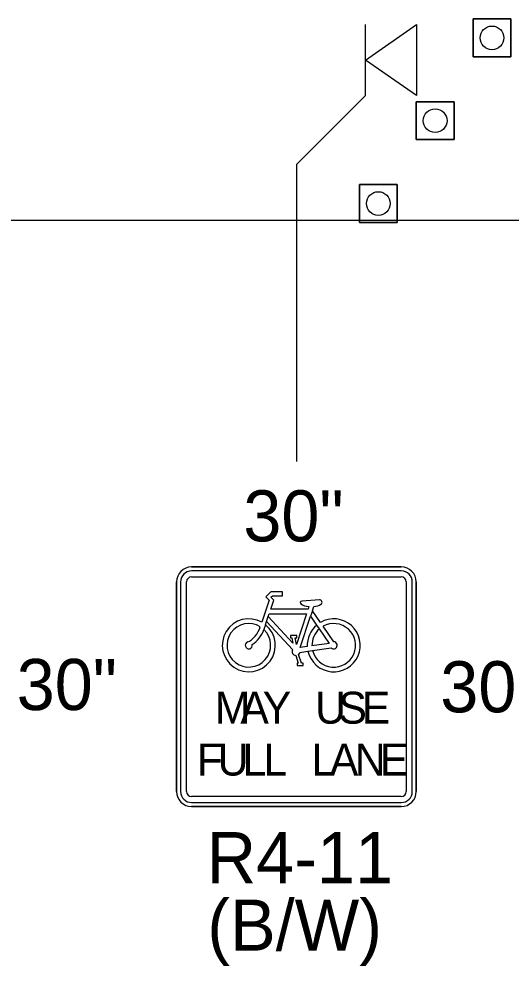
# Model space of a CAD drawing. Extents: x 99982 to 100176, y 99905 to 100011.
# Drawn here: x 100050.3 to 100050.993, y 99915.128 to 99916.463 of the extents above; entities that cross this region are included whole.
import ezdxf

# ---------------------------------------------------------------- set-up
doc = ezdxf.new("R2010")
doc.units = 0
for name, color, linetype in [('RD_ED_ShoulderPavedEdge', 7, 'Continuous'), ('TR_SN_ConstructionSigns', 7, 'Continuous'), ('TR_WZ_PortableSignMountBlk-Wht', 7, 'Continuous'), ('TR_WZ_TrafficCone', 7, 'Continuous'), ('TR_WZ_WorkZoneDetails', 7, 'Continuous')]:
    doc.layers.add(name, color=color, linetype=linetype)

msp = doc.modelspace()

# ---------------------------------------------------------------- linework, layer by layer
at = {"layer": 'RD_ED_ShoulderPavedEdge'}
msp.add_line((100040.1076, 99916.1793), (100055.45, 99916.1793), dxfattribs=at)
at = {"layer": 'TR_SN_ConstructionSigns'}
for p, q in [((100050.5435, 99915.6906), (100050.8388, 99915.6906)), ((100050.8388, 99915.6906), (100050.5435, 99915.6906)), ((100050.8388, 99915.6906), (100050.5435, 99915.6906)), ((100050.8388, 99915.6849), (100050.5435, 99915.6849)), ((100050.5224, 99915.3742), (100050.5224, 99915.6695)), ((100050.5224, 99915.6695), (100050.5224, 99915.3742)), ((100050.5224, 99915.6695), (100050.5224, 99915.3742)), ((100050.528, 99915.6695), (100050.528, 99915.3742)), ((100050.5365, 99915.3742), (100050.5365, 99915.6695)), ((100050.5435, 99915.6765), (100050.8388, 99915.6765)), ((100050.8458, 99915.6695), (100050.8458, 99915.3742)), ((100050.8543, 99915.3742), (100050.8543, 99915.6695)), ((100050.8599, 99915.6695), (100050.8599, 99915.3742)), ((100050.8599, 99915.3742), (100050.8599, 99915.6695)), ((100050.8599, 99915.3742), (100050.8599, 99915.6695)), ((100050.6552, 99915.6554), (100050.6482, 99915.6484)), ((100050.6716, 99915.6554), (100050.6552, 99915.6554)), ((100050.6716, 99915.6499), (100050.6716, 99915.6554)), ((100050.6528, 99915.6438), (100050.6425, 99915.6127)), ((100050.6482, 99915.6484), (100050.6528, 99915.6438)), ((100050.6551, 99915.6313), (100050.6592, 99915.6438)), ((100050.6553, 99915.6478), (100050.6574, 99915.6499)), ((100050.6592, 99915.6438), (100050.6553, 99915.6478)), ((100050.6574, 99915.6499), (100050.6716, 99915.6499)), ((100050.7235, 99915.6442), (100050.6987, 99915.6425)), ((100050.7077, 99915.6313), (100050.6551, 99915.6313)), ((100050.7088, 99915.6347), (100050.7077, 99915.6313)), ((100050.7138, 99915.629), (100050.7112, 99915.6211)), ((100050.7138, 99915.629), (100050.7158, 99915.6348)), ((100050.725, 99915.6125), (100050.7138, 99915.629)), ((100050.6477, 99915.6091), (100050.6492, 99915.6138)), ((100050.6492, 99915.6138), (100050.6516, 99915.6209)), ((100050.6492, 99915.6138), (100050.6859, 99915.574)), ((100050.6516, 99915.6209), (100050.6529, 99915.6247)), ((100050.6863, 99915.5833), (100050.6516, 99915.6209)), ((100050.6529, 99915.6247), (100050.7055, 99915.6247)), ((100050.7055, 99915.6247), (100050.6911, 99915.5814)), ((100050.6965, 99915.5769), (100050.7112, 99915.6211)), ((100050.7112, 99915.6211), (100050.7196, 99915.6087)), ((100050.6477, 99915.6091), (100050.6454, 99915.6023)), ((100050.7196, 99915.6087), (100050.7234, 99915.6032)), ((100050.7234, 99915.6032), (100050.7372, 99915.5829)), ((100050.7436, 99915.5851), (100050.7287, 99915.607)), ((100050.6915, 99915.594), (100050.6828, 99915.594)), ((100050.6849, 99915.5907), (100050.6863, 99915.5833)), ((100050.6911, 99915.5814), (100050.6894, 99915.5907)), ((100050.6894, 99915.5907), (100050.6915, 99915.5907)), ((100050.6915, 99915.5907), (100050.6915, 99915.594)), ((100050.7064, 99915.5783), (100050.6965, 99915.5769)), ((100050.7073, 99915.5718), (100050.7139, 99915.5728)), ((100050.7372, 99915.5829), (100050.713, 99915.5793)), ((100050.7139, 99915.5728), (100050.7402, 99915.5767)), ((100050.6902, 99915.5659), (100050.6938, 99915.5551)), ((100050.6984, 99915.5551), (100050.6943, 99915.5673)), ((100050.696, 99915.5702), (100050.7073, 99915.5718)), ((100050.6938, 99915.5551), (100050.692, 99915.5551)), ((100050.692, 99915.5551), (100050.692, 99915.5518)), ((100050.692, 99915.5518), (100050.7007, 99915.5518)), ((100050.7007, 99915.5551), (100050.6984, 99915.5551)), ((100050.7007, 99915.5518), (100050.7007, 99915.5551)), ((100050.8388, 99915.3671), (100050.5435, 99915.3671)), ((100050.5435, 99915.3587), (100050.8388, 99915.3587)), ((100050.8388, 99915.3531), (100050.5435, 99915.3531)), ((100050.5435, 99915.3531), (100050.8388, 99915.3531)), ((100050.5435, 99915.3531), (100050.8388, 99915.3531))]:
    msp.add_line(p, q, dxfattribs=at)
msp.add_lwpolyline([(100050.6828, 99915.594), (100050.6828, 99915.5907), (100050.6849, 99915.5907)], dxfattribs=at)
for centre, radius, start, end in [((100050.5435, 99915.6695), 0.0211, 90, 180), ((100050.5435, 99915.6695), 0.0211, 90, 180), ((100050.5435, 99915.6695), 0.0211, 90, 180), ((100050.5435, 99915.6695), 0.0155, 90, 180), ((100050.8388, 99915.6695), 0.0211, 0, 90), ((100050.8388, 99915.6695), 0.0211, 0, 90), ((100050.8388, 99915.6695), 0.0211, 0, 90), ((100050.8388, 99915.6695), 0.0155, 0, 90), ((100050.5435, 99915.6695), 0.00703, 90, 180), ((100050.8388, 99915.6695), 0.00703, 0, 90), ((100050.6987, 99915.6403), 0.00219, 89.3854, 243.6828), ((100050.7239, 99915.6409), 0.00329, 294.5519, 96.4128), ((100050.6241, 99915.5802), 0.0373, 60.5529, 50.868), ((100050.7437, 99915.5802), 0.0373, 192.9622, 119.9648), ((100050.6241, 99915.5802), 0.0307, 58.1532, 46.1649), ((100050.7437, 99915.5802), 0.0373, 130.0889, 182.8379), ((100050.7437, 99915.5802), 0.0307, 131.3616, 181.6359), ((100050.7437, 99915.5802), 0.0307, 193.937, 119.0598), ((100050.6241, 99915.5802), 0.00493, 105.257, 14.3233), ((100050.6907, 99915.5714), 0.00548, 151.1744, 264.8566), ((100050.7437, 99915.5802), 0.00493, 225.1095, 90.4672), ((100050.6907, 99915.5714), 0.00548, 312.0053, 347.2932), ((100050.5435, 99915.3742), 0.0211, 180, 270), ((100050.5435, 99915.3742), 0.0211, 180, 270), ((100050.5435, 99915.3742), 0.0211, 180, 270), ((100050.5435, 99915.3742), 0.0155, 180, 270), ((100050.5435, 99915.3742), 0.00703, 180, 270), ((100050.8388, 99915.3742), 0.0211, 270, 0), ((100050.8388, 99915.3742), 0.0211, 270, 0), ((100050.8388, 99915.3742), 0.0155, 270, 0), ((100050.8388, 99915.3742), 0.00703, 270, 0), ((100050.8388, 99915.3742), 0.0211, 270, 0)]:
    msp.add_arc(centre, radius, start, end, dxfattribs=at)
for centre, major_axis, ratio, start_param, end_param in [((100050.7118, 99915.6455), (-0.0186, 0), 0.588235, 0.686048, 1.410588), ((100050.7118, 99915.6455), (-0.0186, 0), 0.588235, 1.786993, 2.401245), ((100050.629, 99915.6009), (-0.0105, -0.0158), 0.413554, 0.494612, 2.170849), ((100050.629, 99915.6009), (-0.014, -0.021), 0.55814, 0.868091, 1.989998)]:
    msp.add_ellipse(centre, major_axis=major_axis, ratio=ratio, start_param=start_param, end_param=end_param, dxfattribs=at)
at = {"layer": 'TR_WZ_PortableSignMountBlk-Wht'}
msp.add_line((100050.7884, 99916.3547), (100050.7884, 99916.4547), dxfattribs=at)
msp.add_lwpolyline([(100050.7884, 99916.4046), (100050.8602, 99916.4547), (100050.8602, 99916.3547)], close=True, dxfattribs=at)
at = {"layer": 'TR_WZ_TrafficCone'}
for points in [[(100050.9931, 99916.4626), (100050.9398, 99916.4626), (100050.9398, 99916.4093), (100050.9931, 99916.4093), (100050.9931, 99916.4626)], [(100050.9931, 99916.4093), (100050.9398, 99916.4093), (100050.9398, 99916.4626), (100050.9931, 99916.4626), (100050.9931, 99916.4093)], [(100050.8599, 99916.346), (100050.9132, 99916.346), (100050.9132, 99916.2926), (100050.8599, 99916.2926), (100050.8599, 99916.346)], [(100050.8599, 99916.2926), (100050.9132, 99916.2926), (100050.9132, 99916.346), (100050.8599, 99916.346), (100050.8599, 99916.2926)], [(100050.7799, 99916.2293), (100050.8332, 99916.2293), (100050.8332, 99916.176), (100050.7799, 99916.176), (100050.7799, 99916.2293)], [(100050.7799, 99916.176), (100050.8332, 99916.176), (100050.8332, 99916.2293), (100050.7799, 99916.2293), (100050.7799, 99916.176)]]:
    msp.add_lwpolyline(points, dxfattribs=at)
for centre in [(100050.9665, 99916.436), (100050.8865, 99916.3193), (100050.8065, 99916.2026)]:
    msp.add_circle(centre, 0.0167, dxfattribs=at)
at = {"layer": 'TR_WZ_WorkZoneDetails'}
for p, q in [((100050.7884, 99916.3547), (100050.6914, 99916.2577)), ((100050.6914, 99916.2577), (100050.6914, 99915.8393))]:
    msp.add_line(p, q, dxfattribs=at)

# ---------------------------------------------------------------- texts
at = {"layer": 'TR_SN_ConstructionSigns'}
for s, p in [('30"', (100050.6164, 99915.7266)), ('30"', (100050.2973, 99915.489)), ('30"', (100050.8937, 99915.4858)), ('R4-11', (100050.5649, 99915.2451)), ('(B/W)', (100050.5657, 99915.15))]:
    msp.add_text(s, height=0.072, rotation=360, dxfattribs=at).set_placement(p)
for s, p in [('M', (100050.5762, 99915.4698)), ('A', (100050.6122, 99915.4698)), ('Y', (100050.6437, 99915.4698)), ('U', (100050.7175, 99915.4698)), ('S', (100050.7503, 99915.4698)), ('E', (100050.7832, 99915.4698)), ('F', (100050.551, 99915.3967)), ('U', (100050.5802, 99915.3967)), ('L', (100050.6153, 99915.3967)), ('L', (100050.6446, 99915.3967)), ('L', (100050.7125, 99915.3967)), ('A', (100050.7382, 99915.3967)), ('N', (100050.7733, 99915.3967)), ('E', (100050.8084, 99915.3967))]:
    msp.add_text(s, height=0.045, dxfattribs=at).set_placement(p)

doc.saveas('drawing.dxf')
